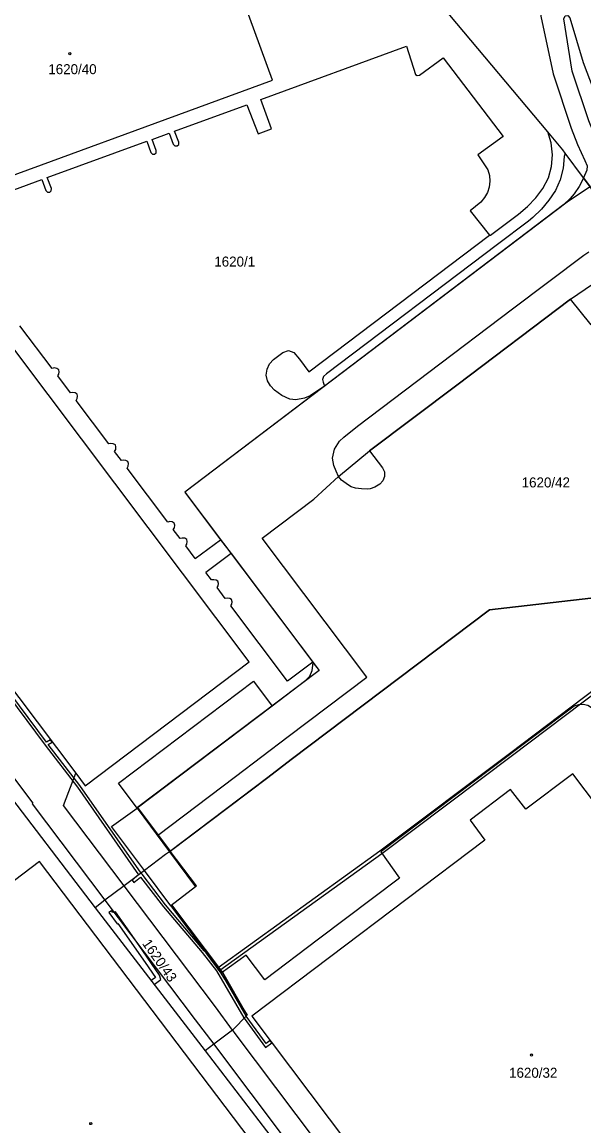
# Model space of a CAD drawing. Extents: x -869103 to -863415, y -1015889 to -1012477.
# Drawn here: x -865402.8 to -865307.2, y -1014864.3 to -1014676.6 of the extents above; entities that cross this region are included whole.
import ezdxf

# ---------------------------------------------------------------- set-up
doc = ezdxf.new("R2010")
doc.units = 0
for name, color, linetype in [('Hranice parcel', 7, 'Continuous'), ('Parcelní čísla', 7, 'Continuous'), ('Vnitřní kresba', 7, 'Continuous'), ('Věcná břemena k části', 7, 'Continuous'), ('Značky budov', 7, 'Continuous')]:
    doc.layers.add(name, color=color, linetype=linetype)

msp = doc.modelspace()

# ---------------------------------------------------------------- linework, layer by layer
at = {"layer": 'Hranice parcel'}
for p, q in [((-865307.29, -1014703.12), (-865298.25, -1014715.31)), ((-865408.09, -1014804.08), (-865390.39, -1014827.23)), ((-865390.39, -1014827.23), (-865371.68, -1014851.57)), ((-865371.68, -1014851.57), (-865313.08, -1014927.77))]:
    msp.add_line(p, q, dxfattribs=at)
for points in [[(-865311.26, -1014624.22), (-865310.82, -1014624.55), (-865310.08, -1014625.22), (-865309.47, -1014626.02), (-865309.05, -1014626.96), (-865308.84, -1014627.94), (-865308.92, -1014629.21), (-865309.2, -1014630.18), (-865312.58, -1014638.68), (-865315.54, -1014653.75), (-865315.7, -1014656.75), (-865315.9, -1014662.72), (-865315.72, -1014666.72), (-865314.57, -1014675.61), (-865312.46, -1014685.41), (-865309.4, -1014694.67), (-865308.33, -1014697.44), (-865307.08, -1014700.16), (-865306.69, -1014701.07), (-865306.72, -1014701.82), (-865307.29, -1014703.12)], [(-865307.29, -1014703.12), (-865310.41, -1014698.9), (-865310.8, -1014698.37), (-865313.39, -1014695.29), (-865351.18, -1014650.24), (-865355.92, -1014644.6), (-865358.49, -1014641.53)], [(-865434.07, -1014683.4), (-865435.34, -1014684.37), (-865417.86, -1014707.57), (-865360.19, -1014686.49), (-865370.3, -1014658.85), (-865430.62, -1014680.77), (-865434.07, -1014683.4)], [(-865438.5, -1014686.74), (-865439.66, -1014687.62), (-865454.64, -1014698.94), (-865466.45, -1014707.87), (-865462.13, -1014713.6), (-865393.69, -1014804.36), (-865392.08, -1014806.49), (-865364.17, -1014785.43), (-865438.5, -1014686.74)], [(-865307.29, -1014703.12), (-865307.51, -1014703.63), (-865308.03, -1014704.57), (-865308.9, -1014705.81), (-865309.54, -1014706.61), (-865310.63, -1014707.65), (-865351.37, -1014738.53), (-865375.15, -1014756.55), (-865369.04, -1014764.65), (-865367.26, -1014767.02), (-865353.36, -1014785.46), (-865353.27, -1014785.58), (-865352.28, -1014786.9), (-865354.75, -1014788.76), (-865356.71, -1014790.24), (-865360.27, -1014792.93), (-865383.27, -1014810.3), (-865377.77, -1014817.71)], [(-865278.15, -1014764.93), (-865287.33, -1014772.46), (-865323.3, -1014776.6), (-865357.02, -1014802.05), (-865361.01, -1014805.06), (-865377.77, -1014817.71)], [(-865284.78, -1014871.52), (-865268.06, -1014858.83), (-865309.13, -1014804.44), (-865317.13, -1014810.47), (-865319.71, -1014807.12), (-865326.61, -1014812.35), (-865324.07, -1014815.72), (-865363.75, -1014845.66), (-865330.82, -1014889.31)], [(-865377.77, -1014817.71), (-865378.4, -1014818.18), (-865382.01, -1014820.9), (-865385.48, -1014823.53), (-865388.72, -1014825.97), (-865390.39, -1014827.23)], [(-865377.77, -1014817.71), (-865373.34, -1014823.67), (-865377.52, -1014826.9), (-865368.94, -1014838.37), (-865364.55, -1014845.53), (-865367.02, -1014848.04), (-865370.22, -1014850.46), (-865371.68, -1014851.57)], [(-865353.47, -1014879.33), (-865362.14, -1014867.83), (-865362.76, -1014868.29), (-865399.87, -1014819.38), (-865438.87, -1014848.98), (-865423.21, -1014869.59), (-865411.69, -1014860.85), (-865393.6, -1014884.67), (-865378.85, -1014889.45), (-865379.22, -1014890.57), (-865350.17, -1014899.94), (-865346.5, -1014888.49), (-865353.47, -1014879.33)]]:
    msp.add_lwpolyline(points, dxfattribs=at)
at = {"layer": 'Vnitřní kresba'}
for p, q in [((-865373.35, -1014767.85), (-865369.04, -1014764.65)), ((-865367.26, -1014767.02), (-865371.57, -1014770.23)), ((-865377.52, -1014826.9), (-865382.01, -1014820.9))]:
    msp.add_line(p, q, dxfattribs=at)
for points in [[(-865355.92, -1014644.6), (-865374.31, -1014651.26), (-865432.61, -1014672.48), (-865438.12, -1014674.86), (-865443.43, -1014677.62), (-865446.46, -1014679.37), (-865455.72, -1014685.32), (-865463.18, -1014690.38), (-865471.16, -1014696.4), (-865473.33, -1014698.44), (-865474.48, -1014700.09), (-865475.34, -1014701.87), (-865475.87, -1014703.82), (-865476.07, -1014705.79), (-865475.95, -1014707.78), (-865475.48, -1014709.72), (-865474.72, -1014711.55), (-865473.64, -1014713.24), (-865428.13, -1014773.54), (-865400.99, -1014809.47), (-865401.1, -1014809.55), (-865388.72, -1014825.97)], [(-865310.65, -1014676.05), (-865310.41, -1014675.55), (-865309.96, -1014675.49), (-865309.63, -1014675.91), (-865307.37, -1014683.48), (-865303.96, -1014692.45), (-865302.9, -1014695.25), (-865302.3, -1014697.64), (-865302.69, -1014698.49), (-865303.52, -1014699.07), (-865303.86, -1014699.07), (-865304.17, -1014698.77), (-865305.26, -1014696.18), (-865306.38, -1014693.44), (-865309.24, -1014684.95), (-865310.65, -1014676.05)], [(-865376.88, -1014695.17), (-865364.56, -1014690.68), (-865362.68, -1014695.63), (-865360.37, -1014694.78), (-865362.2, -1014689.81), (-865337.41, -1014680.73), (-865335.91, -1014685.54), (-865335.61, -1014685.73), (-865335.2, -1014685.65), (-865331.16, -1014682.68), (-865320.97, -1014696.07), (-865325.26, -1014699.18), (-865323.56, -1014701.75), (-865323.32, -1014702.7), (-865323.22, -1014703.68), (-865323.33, -1014704.68), (-865323.63, -1014705.63), (-865324.12, -1014706.48), (-865324.77, -1014707.25), (-865326.57, -1014708.71), (-865323.3, -1014712.84)], [(-865404.23, -1014705.16), (-865399.46, -1014703.41), (-865398.76, -1014705.29), (-865398.51, -1014705.55), (-865398.13, -1014705.56), (-865397.86, -1014705.34), (-865397.84, -1014704.92), (-865398.54, -1014703.06), (-865381.6, -1014696.89), (-865380.91, -1014698.79), (-865380.63, -1014699.09), (-865380.28, -1014699.09), (-865380.02, -1014698.88), (-865380, -1014698.48), (-865380.71, -1014696.59), (-865377.78, -1014695.49), (-865377.09, -1014697.4), (-865376.81, -1014697.67), (-865376.45, -1014697.69), (-865376.18, -1014697.44), (-865376.16, -1014697.05), (-865376.88, -1014695.17)], [(-865323.3, -1014712.84), (-865323.13, -1014712.88), (-865318.34, -1014709.29), (-865316.8, -1014707.99), (-865315.43, -1014706.51), (-865314.21, -1014704.92), (-865313.28, -1014703.13), (-865312.75, -1014701.19), (-865312.59, -1014699.2), (-865312.81, -1014697.17), (-865313.39, -1014695.29)], [(-865310.41, -1014698.9), (-865310.57, -1014699.49), (-865310.78, -1014701.49), (-865311.25, -1014703.42), (-865312.09, -1014705.24), (-865313.2, -1014706.9), (-865314.47, -1014708.44), (-865315.91, -1014709.84), (-865316.67, -1014710.47), (-865321.94, -1014714.46), (-865351, -1014736.43), (-865351.53, -1014736.92), (-865351.7, -1014737.39), (-865351.62, -1014737.87), (-865351.37, -1014738.53)], [(-865351.37, -1014738.53), (-865353.83, -1014740.2), (-865354.77, -1014740.56), (-865356.26, -1014740.86), (-865357.27, -1014740.72), (-865358.64, -1014740.1), (-865359.88, -1014739.24), (-865360.53, -1014738.46), (-865361.05, -1014737.61), (-865361.27, -1014736.65), (-865361.14, -1014735.64), (-865360.74, -1014734.74), (-865360.02, -1014734.01), (-865358.46, -1014732.8), (-865357.49, -1014732.45), (-865356.6, -1014732.81), (-865355.63, -1014733.95), (-865354.06, -1014736.09), (-865323.3, -1014712.84)], [(-865305.99, -1014728.13), (-865309.5, -1014723.74), (-865328.86, -1014738.35), (-865343.7, -1014749.52), (-865341.52, -1014752.43), (-865341.18, -1014753.13), (-865341.15, -1014753.9), (-865341.44, -1014754.61), (-865341.96, -1014755.19), (-865342.83, -1014755.74), (-865343.57, -1014755.98), (-865344.09, -1014756.03), (-865345.08, -1014755.99), (-865346.09, -1014755.91), (-865346.82, -1014755.66), (-865347.26, -1014755.4), (-865348.49, -1014754.5), (-865348.97, -1014753.88), (-865349.41, -1014752.98), (-865349.77, -1014752.02), (-865350.02, -1014750.76), (-865349.67, -1014749.25), (-865348.79, -1014747.9), (-865348.08, -1014747.19), (-865345.73, -1014745.32), (-865333.62, -1014736.18), (-865319.36, -1014725.39), (-865307.23, -1014716.24), (-865306.41, -1014715.68)], [(-865397.71, -1014735.51), (-865403.2, -1014728.26)], [(-865373.35, -1014767.85), (-865374.97, -1014765.71), (-865374.79, -1014765.38), (-865374.73, -1014764.98), (-865374.81, -1014764.63), (-865375.15, -1014764.41), (-865375.58, -1014764.36), (-865375.92, -1014764.46), (-865377.1, -1014762.91), (-865376.9, -1014762.61), (-865376.84, -1014762.2), (-865376.92, -1014761.83), (-865377.26, -1014761.63), (-865377.68, -1014761.57), (-865378.04, -1014761.66), (-865384.94, -1014752.47), (-865384.78, -1014752.14), (-865384.71, -1014751.7), (-865384.81, -1014751.35), (-865385.15, -1014751.17), (-865385.57, -1014751.11), (-865385.9, -1014751.2), (-865387.1, -1014749.63), (-865386.9, -1014749.28), (-865386.86, -1014748.85), (-865386.94, -1014748.52), (-865387.32, -1014748.32), (-865387.73, -1014748.28), (-865388.05, -1014748.36), (-865393.62, -1014740.96), (-865393.45, -1014740.63), (-865393.4, -1014740.23), (-865393.48, -1014739.87), (-865393.82, -1014739.67), (-865394.24, -1014739.6), (-865394.58, -1014739.69), (-865396.75, -1014736.8), (-865396.57, -1014736.51), (-865396.5, -1014736.08), (-865396.59, -1014735.74), (-865396.94, -1014735.52), (-865397.36, -1014735.44), (-865397.71, -1014735.51)], [(-865353.36, -1014785.46), (-865357.66, -1014788.73), (-865367.29, -1014775.9), (-865367.14, -1014775.62), (-865367.09, -1014775.19), (-865367.19, -1014774.84), (-865367.49, -1014774.63), (-865367.91, -1014774.58), (-865368.25, -1014774.67), (-865369.65, -1014772.78), (-865369.48, -1014772.48), (-865369.42, -1014772.07), (-865369.5, -1014771.72), (-865369.82, -1014771.52), (-865370.21, -1014771.45), (-865370.58, -1014771.49), (-865371.57, -1014770.23)], [(-865354.75, -1014788.76), (-865353.84, -1014787.86), (-865353.47, -1014786.89), (-865353.27, -1014785.58)], [(-865383.27, -1014810.3), (-865386.42, -1014806.03), (-865363.44, -1014788.7), (-865360.27, -1014792.93)], [(-865259.96, -1014862.94), (-865280.56, -1014835.7), (-865301.86, -1014807.39), (-865297.6, -1014804.2), (-865305.34, -1014793.77), (-865305.91, -1014793.24), (-865306.59, -1014792.84), (-865307.36, -1014792.69), (-865308.13, -1014792.73), (-865308.88, -1014792.98), (-865323.05, -1014803.62), (-865341.81, -1014817.71), (-865338.61, -1014822.2), (-865352.39, -1014832.6), (-865361.54, -1014839.48), (-865364.7, -1014835.31), (-865368.94, -1014838.37)], [(-865385.48, -1014823.53), (-865395.8, -1014809.87), (-865393.69, -1014804.36)], [(-865382.01, -1014820.9), (-865387.61, -1014813.42), (-865383.27, -1014810.3)], [(-865367.02, -1014848.04), (-865369.94, -1014844.11), (-865385.48, -1014823.53)], [(-865388.72, -1014825.97), (-865373.36, -1014846.32), (-865370.22, -1014850.46)], [(-865367.02, -1014848.04), (-865366.6, -1014848.61), (-865342.58, -1014880.52), (-865335.55, -1014889.69), (-865334.72, -1014890.32), (-865333.67, -1014890.4), (-865332.36, -1014890.06), (-865330.82, -1014889.31)], [(-865370.22, -1014850.46), (-865369.93, -1014850.84), (-865351.86, -1014874.83), (-865324.27, -1014911.54), (-865322.86, -1014912.99), (-865321.32, -1014914.3), (-865319.72, -1014915.44), (-865317.99, -1014916.56), (-865316.25, -1014917.48), (-865314.38, -1014918.15), (-865312.47, -1014918.64), (-865310.48, -1014918.98), (-865308.5, -1014919.12), (-865306.5, -1014919.02), (-865304.54, -1014918.66), (-865302.63, -1014918.05), (-865300.76, -1014917.37), (-865298.92, -1014916.58), (-865297.17, -1014915.64), (-865295.5, -1014914.56), (-865281.92, -1014904.33)]]:
    msp.add_lwpolyline(points, dxfattribs=at)
at = {"layer": 'Věcná břemena k části'}
for points in [[(-865298.25, -1014715.31), (-865307.29, -1014703.12), (-865307.51, -1014703.63), (-865308.03, -1014704.57), (-865308.9, -1014705.81), (-865309.54, -1014706.61), (-865310.63, -1014707.65), (-865351.37, -1014738.53), (-865375.15, -1014756.55), (-865369.04, -1014764.65), (-865367.26, -1014767.02), (-865353.36, -1014785.46), (-865353.27, -1014785.58), (-865352.28, -1014786.9), (-865354.75, -1014788.76), (-865356.71, -1014790.24), (-865360.27, -1014792.93), (-865383.27, -1014810.3), (-865379.81, -1014814.96), (-865366.53, -1014804.94), (-865357.57, -1014798.11), (-865344.14, -1014788.04), (-865361.99, -1014764.37), (-865353.2, -1014757.78), (-865348.97, -1014753.88), (-865343.7, -1014749.52), (-865328.86, -1014738.35), (-865309.5, -1014723.74), (-865304.54, -1014720.36)], [(-865410.13, -1014784.56), (-865398.92, -1014799.59), (-865393.39, -1014806.73), (-865383, -1014821.65), (-865384.1, -1014822.56), (-865383.79, -1014822.95), (-865382.65, -1014822.05), (-865378.79, -1014827.08), (-865372.2, -1014834.87), (-865369.73, -1014837.94), (-865365.11, -1014845.96), (-865365.05, -1014846.04), (-865364.69, -1014845.68), (-865368.31, -1014839.4), (-865368.94, -1014838.37), (-865371.51, -1014834.93), (-865371.82, -1014834.55), (-865378.4, -1014826.76), (-865382.41, -1014821.55), (-865382.59, -1014821.34), (-865392.99, -1014806.43), (-865398.38, -1014799.47), (-865397.69, -1014799.06), (-865397.99, -1014798.66), (-865398.68, -1014799.07), (-865409.55, -1014784.49)]]:
    msp.add_lwpolyline(points, dxfattribs=at)
for points in [[(-865287.33, -1014772.46), (-865278.15, -1014764.93), (-865290.28, -1014748.23), (-865280.69, -1014739.02), (-865306.15, -1014704.65), (-865307.13, -1014705.29), (-865310.07, -1014707.22), (-865375.15, -1014756.55), (-865352.28, -1014786.9), (-865383.19, -1014810.19), (-865377.61, -1014817.59), (-865361.01, -1014805.06), (-865357.02, -1014802.05), (-865323.3, -1014776.6)], [(-865319.66, -1014800.88), (-865341.93, -1014817.62), (-865369.47, -1014837.46), (-865369.19, -1014837.87), (-865341.63, -1014818.02), (-865319.36, -1014801.28), (-865298.58, -1014785.58), (-865277.35, -1014771.34), (-865274.07, -1014775.72), (-865273.66, -1014776.2), (-865273.35, -1014776.81), (-865272.94, -1014776.5), (-865273.14, -1014776.11), (-865271.1, -1014774.16), (-865271.4, -1014773.77), (-865273.43, -1014775.7), (-865273.67, -1014775.4), (-865277.23, -1014770.66), (-865298.88, -1014785.18)], [(-865377.61, -1014817.59), (-865377.77, -1014817.71), (-865373.34, -1014823.67), (-865373.14, -1014823.52)], [(-865364.55, -1014845.53), (-865368.67, -1014838.26), (-865377.34, -1014826.76), (-865377.52, -1014826.9), (-865368.94, -1014838.37)], [(-865388.06, -1014828.03), (-865386.65, -1014830), (-865386.51, -1014829.9), (-865381.86, -1014836.53), (-865380.13, -1014839.12), (-865380.86, -1014839.63), (-865380.35, -1014840.3), (-865379.23, -1014839.42), (-865379.42, -1014838.68), (-865382.92, -1014833.65), (-865385.16, -1014830.42), (-865386.91, -1014827.94), (-865387.19, -1014828), (-865387.41, -1014828.04), (-865387.61, -1014827.76)], [(-865360.62, -1014849.81), (-865361.31, -1014850.3), (-865364.69, -1014845.68), (-865365.05, -1014846.04), (-865361.43, -1014850.98), (-865360.32, -1014850.21)]]:
    msp.add_lwpolyline(points, close=True, dxfattribs=at)
at = {"layer": 'Značky budov'}
for centre in [(-865394.69, -1014681.99), (-865316.13, -1014852.28), (-865391.15, -1014863.95)]:
    msp.add_circle(centre, 0.175, dxfattribs=at)

# ---------------------------------------------------------------- texts
at = {"layer": 'Parcelní čísla'}
for s, p in [('1620/40', (-865398.36, -1014685.48)), ('1620/1', (-865370.12, -1014718.2)), ('1620/42', (-865317.82, -1014755.76)), ('1620/32', (-865319.96, -1014856.15))]:
    msp.add_text(s, height=1.7, dxfattribs=at).set_placement(p)
msp.add_text('1620/43', height=1.7, rotation=305, dxfattribs=at).set_placement((-865382.47, -1014833.32))

doc.saveas('drawing.dxf')
